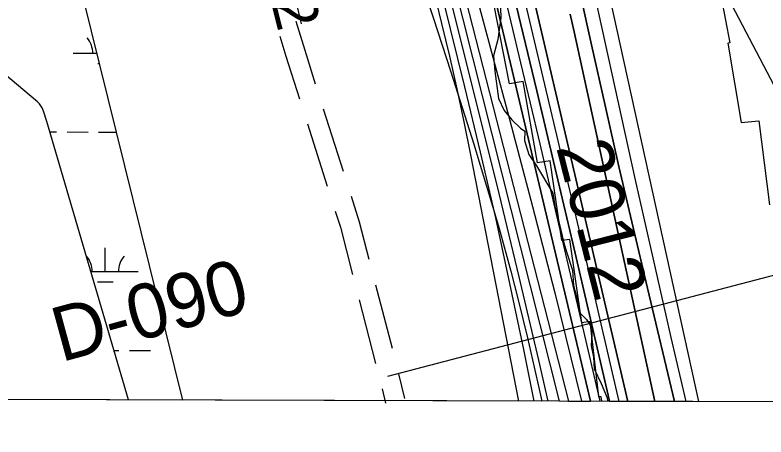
# Model space of a CAD drawing. Extents: x 3161665 to 3199565, y 885729 to 911164.
# Drawn here: x 3176672 to 3177817, y 891109 to 891752 of the extents above; entities that cross this region are included whole.
import ezdxf

# ---------------------------------------------------------------- set-up
doc = ezdxf.new("R2010")
doc.units = 0
for name, color, linetype in [('V-GRID-FRAM', 7, 'Continuous'), ('V-RIVR-EDGE', 7, 'Continuous'), ('V-RIVR-IDEN', 7, 'Continuous'), ('V-RIVR-RANG', 7, 'Continuous'), ('V-RIVR-RANG-IDEN', 7, 'Continuous'), ('V-ROAD-CNTR', 7, 'Continuous'), ('V-RRAP-RVMT', 7, 'Continuous'), ('V-SITE-VEGE', 7, 'Continuous'), ('V-TOPO-DPTH', 7, 'Continuous'), ('V-TOPO-MAJR', 7, 'Continuous'), ('V-TOPO-MINR', 7, 'Continuous'), ('V-TOPO-WATR', 7, 'Continuous'), ('V-WETL-SWMP', 7, 'Continuous')]:
    doc.layers.add(name, color=color, linetype=linetype)

msp = doc.modelspace()

# ---------------------------------------------------------------- linework, layer by layer
at = {"layer": 'V-GRID-FRAM'}
msp.add_lwpolyline([(3165935.6, 909383.8), (3197271.3, 909297.2), (3197229, 891108.8), (3165877.4, 891195.5), (3165935.6, 909383.8)], dxfattribs=at)
at = {"layer": 'V-RIVR-EDGE'}
msp.add_lwpolyline([(3177412.3, 891762.2), (3177412.7, 891747.9), (3177408.4, 891714.5), (3177401.6, 891689.7), (3177403.5, 891666.3), (3177409.1, 891624.8), (3177417.6, 891606.2), (3177429.5, 891592.4), (3177442.8, 891579.5), (3177449.5, 891575.1), (3177449, 891560.8), (3177455.6, 891539.4), (3177467, 891522.2), (3177492.2, 891480.6), (3177495, 891461.1), (3177504.5, 891423.8), (3177508.7, 891404.8), (3177513, 891390.9), (3177521.9, 891363.2), (3177523.8, 891339.9), (3177530.4, 891315), (3177532.8, 891298.8), (3177543.2, 891287.8), (3177551.8, 891274.9), (3177550.3, 891247.8), (3177554, 891230.6), (3177555, 891212.9), (3177565.9, 891190.5), (3177574.9, 891168.5), (3177575.2, 891163.2)], dxfattribs=at)
at = {"layer": 'V-RIVR-RANG'}
msp.add_line((3177240.6, 891201.4), (3178053.1, 891414.3), dxfattribs=at)
at = {"layer": 'V-ROAD-CNTR'}
for p, q in [((3177142, 891609.2), (3177172.4, 891513.9)), ((3177117.8, 891586.3), (3177148.1, 891491)), ((3177221.8, 891340.8), (3177246.9, 891244)), ((3177196.8, 891317.8), (3177221.9, 891221)), ((3177256.9, 891205.3), (3177266, 891167.6)), ((3177231.6, 891182.2), (3177236.9, 891160.5))]:
    msp.add_line(p, q, dxfattribs=at)
for points in [[(3177100, 891742.7), (3177113.7, 891698.2), (3177129.9, 891647.3)], [(3177075.7, 891719.8), (3177085.1, 891689.2), (3177105.7, 891624.4)], [(3177184.5, 891475.7), (3177196.9, 891436.7), (3177211.7, 891379.6)], [(3177160.3, 891452.9), (3177168.1, 891428.4), (3177186.7, 891356.5)]]:
    msp.add_lwpolyline(points, dxfattribs=at)
at = {"layer": 'V-RRAP-RVMT'}
for p, q in [((3177735.8, 891847), (3177762.1, 891709.3)), ((3177426, 891647.2), (3177402.6, 891766.4)), ((3177762.1, 891709.3), (3177758.7, 891708.8)), ((3177758.7, 891708.8), (3177779.3, 891588.3)), ((3177446.7, 891650.5), (3177426, 891647.2)), ((3177468.9, 891526.8), (3177446.7, 891650.5)), ((3177779.3, 891588.3), (3177806.4, 891590.7)), ((3177806.4, 891590.7), (3177822.4, 891462.7)), ((3177487.8, 891529.9), (3177468.9, 891526.8)), ((3177505.6, 891408.3), (3177487.8, 891529.9)), ((3177518, 891410), (3177505.6, 891408.3)), ((3177536.5, 891282.9), (3177518, 891410)), ((3177548.9, 891284.6), (3177536.5, 891282.9)), ((3177562.2, 891170.1), (3177548.9, 891284.6)), ((3177565.9, 891170.2), (3177562.2, 891170.1)), ((3177567, 891163.2), (3177565.9, 891170.2)), ((3177910.1, 891162.2), (3177567, 891163.2))]:
    msp.add_line(p, q, dxfattribs=at)
at = {"layer": 'V-SITE-VEGE'}
for p, q in [((3177268.2, 891872.3), (3177309.5, 891748.4)), ((3177309.5, 891748.4), (3177336.4, 891665.6)), ((3177336.4, 891665.6), (3177371.5, 891554.9)), ((3177371.5, 891554.9), (3177391, 891491.3)), ((3177391, 891491.3), (3177400.7, 891458.9)), ((3177400.7, 891458.9), (3177410, 891426.5)), ((3177410, 891426.5), (3177427.8, 891361.4)), ((3177427.8, 891361.4), (3177439, 891317.9)), ((3177439, 891317.9), (3177453.2, 891259.7)), ((3177453.2, 891259.7), (3177471.1, 891181.9)), ((3177471.1, 891181.9), (3177475.1, 891163.4)), ((3177475.1, 891163.4), (3176470.7, 891166.2))]:
    msp.add_line(p, q, dxfattribs=at)
at = {"layer": 'V-TOPO-DPTH'}
for points in [[(3176867.3, 893048.9), (3176883, 893008.8), (3176898.4, 892968.6), (3176913.6, 892928.4), (3176928.7, 892888), (3176936.2, 892867.7), (3176947.4, 892837.5), (3176958.7, 892807.3), (3177322.9, 891901.8), (3177331.3, 891875.6), (3177339.3, 891849.3), (3177346.7, 891822.9), (3177353.8, 891796.3), (3177515.9, 891163.3), (3177549.3, 891163.2)], [(3177549.3, 891163.2), (3177388.5, 891843.8), (3177387.9, 891846.6), (3177387.2, 891849.5), (3177386.5, 891852.3), (3177385.8, 891855.1), (3177384.6, 891860.2), (3177384.3, 891861.1), (3177383.4, 891864.2), (3177382.3, 891867.1), (3177381.2, 891870), (3177380.8, 891871), (3177033, 892732), (3177027, 892746.3), (3177007.6, 892793.3), (3177003.1, 892804.3), (3176998.6, 892815.2), (3176994.2, 892826.2), (3176989.9, 892837.2), (3176937.1, 892970.6), (3176906.5, 893048.4)], [(3177549.3, 891163.2), (3177388.5, 891843.8), (3177387.9, 891846.6), (3177387.2, 891849.5), (3177386.5, 891852.3), (3177385.8, 891855.1), (3177384.6, 891860.2), (3177384.3, 891861.1), (3177383.4, 891864.2), (3177382.3, 891867.1), (3177381.2, 891870), (3177380.8, 891871), (3177033, 892732), (3177027, 892746.3), (3177007.6, 892793.3), (3177003.1, 892804.3), (3176998.6, 892815.2), (3176994.2, 892826.2), (3176989.9, 892837.2), (3176937.1, 892970.6), (3176906.5, 893048.4)], [(3177516.5, 891863.2), (3177550.9, 891706.7), (3177571.7, 891613.8), (3177592.8, 891520.9), (3177614.4, 891428.2), (3177636.3, 891335.6), (3177677.8, 891162.9)], [(3178390.2, 891160.9), (3177677.8, 891162.9), (3177636.3, 891335.6), (3177614.4, 891428.2), (3177592.8, 891520.9), (3177571.7, 891613.8), (3177550.9, 891706.7), (3177516.5, 891863.2)], [(3177606.6, 891163.1), (3177578.4, 891163.1), (3177576.2, 891172.4), (3177549.4, 891288.4), (3177522.4, 891404.4), (3177495.1, 891520.3), (3177467.6, 891636.2), (3177419.1, 891839.3)], [(3177419.1, 891839.3), (3177467.6, 891636.2), (3177495.1, 891520.3), (3177522.4, 891404.4), (3177549.4, 891288.4), (3177576.2, 891172.4), (3177578.4, 891163.1), (3177549.3, 891163.2)], [(3177453.4, 891818.3), (3177606.6, 891163.1)], [(3177606.6, 891163.1), (3177453.4, 891818.3)], [(3177518.6, 891753.3), (3177524.5, 891726.5), (3177647.6, 891163), (3177606.6, 891163.1)], [(3177677.8, 891162.9), (3177647.6, 891163), (3177524.5, 891726.5), (3177518.6, 891753.3)]]:
    msp.add_lwpolyline(points, dxfattribs=at)
at = {"layer": 'V-TOPO-MAJR'}
for points in [[(3177695.2, 891162.8), (3177672.4, 891260.7), (3177644.9, 891381.8), (3177617.8, 891503), (3177541.9, 891847.5), (3177536.2, 891872.7), (3177530.4, 891897.8), (3177524.3, 891922.9), (3177518, 891948), (3177433.5, 892278), (3177407.5, 892377.1), (3177380.8, 892476), (3177353.1, 892574.7), (3177324.7, 892673.1), (3177280.9, 892821.8), (3177273.7, 892845.7), (3177266.4, 892869.7), (3176889, 893555.5)], [(3176805.8, 893021.6), (3176832.7, 892945.4), (3176865.8, 892851.5), (3176876.1, 892822.2), (3176886.3, 892792.9), (3177301.6, 891862.9), (3177305, 891852.2), (3177308.2, 891841.5), (3177311.1, 891830.7), (3177313.9, 891819.8), (3177357.6, 891642.4), (3177381.4, 891542.7), (3177404.5, 891442.8), (3177426.2, 891342.6), (3177447.1, 891242.2), (3177463, 891163.5)]]:
    msp.add_lwpolyline(points, dxfattribs=at)
at = {"layer": 'V-TOPO-MINR'}
for points in [[(3176867.3, 893048.9), (3176883, 893008.8), (3176898.4, 892968.6), (3176913.6, 892928.4), (3176928.7, 892888), (3176936.2, 892867.7), (3176947.4, 892837.5), (3176958.7, 892807.3), (3177322.9, 891901.8), (3177331.3, 891875.6), (3177339.3, 891849.3), (3177346.7, 891822.9), (3177353.8, 891796.3), (3177515.9, 891163.3)], [(3176887, 893048.3), (3176909.6, 892989), (3176932.2, 892929.6), (3176961.3, 892853.3), (3176969.3, 892832.2), (3176977.5, 892811), (3176985.7, 892789.9), (3176993.9, 892768.8), (3177037.4, 892658.2), (3177047.6, 892633.4), (3177058.1, 892608.7), (3177332.8, 891921.1), (3177344.1, 891887.2), (3177354.8, 891853.3), (3177364.9, 891819.1), (3177374.5, 891784.7), (3177426.4, 891591.3), (3177461, 891459.9), (3177494.9, 891328.4), (3177527.5, 891196.6), (3177535.6, 891163.3)], [(3176827, 893044.9), (3176915.9, 892825.4), (3176917, 892822.8), (3176918, 892820.2), (3176919.1, 892817.6), (3176920.2, 892814.9), (3176921.4, 892811.9), (3176923.1, 892807.5), (3176924.7, 892803), (3176926.3, 892798.4), (3176927.1, 892796.2), (3177308.6, 891875.7), (3177313.6, 891859.9), (3177318.4, 891844.1), (3177322.8, 891828.1), (3177327, 891812.1), (3177409.7, 891479.7), (3177440.4, 891352.9), (3177470.3, 891225.9), (3177484.2, 891163.4)], [(3176779.2, 893033.1), (3176795.4, 892984.1), (3176811.4, 892935), (3176827.4, 892885.8), (3176848.7, 892820.1), (3176853.9, 892803.8), (3176859.1, 892787.5), (3176864.2, 892771.1), (3177294.5, 891850.1), (3177296.3, 891844.5), (3177298, 891838.9), (3177299.5, 891833.3), (3177300.9, 891827.6), (3177322.5, 891739.2), (3177334.3, 891689.3), (3177345.6, 891639.3), (3177356.2, 891589.1), (3177366.4, 891538.8), (3177439.7, 891163.5)], [(3176857.6, 893021.7), (3176868.1, 892995.2), (3176878.7, 892968.7), (3176889.3, 892942.2), (3176893.7, 892931.4), (3176902, 892910.3), (3176910.2, 892889.1), (3176918.2, 892867.9), (3176926, 892846.6), (3176933.7, 892825.2), (3176941.5, 892803.9), (3176949.3, 892782.6), (3176957.1, 892761.2), (3177322.3, 891867.7), (3177328.7, 891846.7), (3177334.5, 891825.5), (3177340.1, 891804.3), (3177501.6, 891163.4)], [(3177714.9, 891162.8), (3177557.4, 891877), (3177554.5, 891890.1), (3177551.6, 891903.2), (3177548.7, 891916.3), (3177545.8, 891929.5), (3177439, 892414.6), (3177436.2, 892438.5), (3177436.6, 892461.9), (3177441.7, 892484.8), (3177449.9, 892507.4), (3177459.8, 892515.6), (3177469.4, 892518.9)], [(3177469.4, 892518.9), (3177478.6, 892514.5), (3177487.5, 892505.1), (3177624.3, 892108), (3177632.1, 892085), (3177639.7, 892062), (3177647.1, 892038.9), (3177654.3, 892015.8), (3177663.7, 891985.2), (3177666.2, 891977.3), (3177668.6, 891969.4), (3177671, 891961.5), (3177673.4, 891953.7), (3177675.9, 891945.8), (3177678.4, 891937.9), (3177681, 891930.1), (3177683.6, 891922.3), (3178082.8, 891161.8)], [(3177677.8, 891162.9), (3177636.3, 891335.6), (3177614.4, 891428.2), (3177592.8, 891520.9), (3177571.7, 891613.8), (3177550.9, 891706.7), (3177516.5, 891863.2)], [(3177401.9, 891849.7), (3177428.1, 891741), (3177442.9, 891679.3), (3177457.7, 891617.5), (3177472.2, 891555.8), (3177486.7, 891494), (3177563.8, 891163.2)], [(3177419.1, 891839.3), (3177467.6, 891636.2), (3177495.1, 891520.3), (3177522.4, 891404.4), (3177549.4, 891288.4), (3177576.2, 891172.4), (3177578.4, 891163.1)], [(3177436.3, 891828.8), (3177529.1, 891435.6), (3177556, 891321.1), (3177582.7, 891206.5), (3177592.7, 891163.1)], [(3177453.4, 891818.3), (3177606.6, 891163.1)], [(3177097.4, 891784.3), (3177108.2, 891738.6)], [(3177647.6, 891163), (3177524.5, 891726.5), (3177518.6, 891753.3)]]:
    msp.add_lwpolyline(points, dxfattribs=at)
at = {"layer": 'V-TOPO-WATR'}
msp.add_lwpolyline([(3176906.5, 893048.4), (3176937.1, 892970.6), (3176989.9, 892837.2), (3176994.2, 892826.2), (3176998.6, 892815.2), (3177003.1, 892804.3), (3177007.6, 892793.3), (3177027, 892746.3), (3177033, 892732), (3177380.8, 891871), (3177381.2, 891870), (3177382.3, 891867.1), (3177383.4, 891864.2), (3177384.3, 891861.1), (3177384.6, 891860.2), (3177385.8, 891855.1), (3177386.5, 891852.3), (3177387.2, 891849.5), (3177387.9, 891846.6), (3177388.5, 891843.8), (3177549.3, 891163.2)], dxfattribs=at)
at = {"layer": 'V-WETL-SWMP'}
for p, q in [((3176585, 892548.8), (3176927.5, 891164.9)), ((3176706.3, 891619.4), (3176614, 891696.9)), ((3176760.6, 891693.7), (3176796.7, 891693.6)), ((3176798.5, 891678.2), (3176800.5, 891678.2)), ((3176709.2, 891616.5), (3176706.3, 891619.4)), ((3176713.2, 891610.5), (3176709.2, 891616.5)), ((3176715.5, 891605.5), (3176713.2, 891610.5)), ((3176720.6, 891589.5), (3176715.5, 891605.5)), ((3176845.1, 891165.2), (3176720.6, 891589.5)), ((3176725.3, 891573.8), (3176735.4, 891573.7)), ((3176751.4, 891573.7), (3176783.4, 891573.6)), ((3176799.4, 891573.5), (3176826.4, 891573.5)), ((3176809.6, 891360.9), (3176809.7, 891396.9)), ((3176787.7, 891361), (3176859.6, 891360.8)), ((3176797.6, 891345.5), (3176821.6, 891345.5)), ((3176822.9, 891240.8), (3176830.5, 891240.8)), ((3176846.5, 891240.7), (3176878.5, 891240.7)), ((3176927.5, 891164.9), (3176845.1, 891165.2))]:
    msp.add_line(p, q, dxfattribs=at)
for centre, start, end in [((3176755.3, 891694.2), 359.0698, 40.6135), ((3176754.4, 891361.5), 359.0698, 40.6135), ((3176864.9, 891361.2), 139.0698, 180.6135)]:
    msp.add_arc(centre, 35.2, start, end, dxfattribs=at)

# ---------------------------------------------------------------- texts
at = {"layer": 'V-RIVR-IDEN'}
msp.add_text('2012', height=83, rotation=284.2916, dxfattribs=at).set_placement((3177496.8, 891551.1))
at = {"layer": 'V-RIVR-RANG'}
msp.add_text('48.2', height=67, rotation=284.0783, dxfattribs=at).set_placement((3177031.6, 891893.9))
at = {"layer": 'V-RIVR-RANG-IDEN'}
msp.add_text('D-090', height=83, rotation=15.2706, dxfattribs=at).set_placement((3176742.2, 891222.6))

doc.saveas('drawing.dxf')
